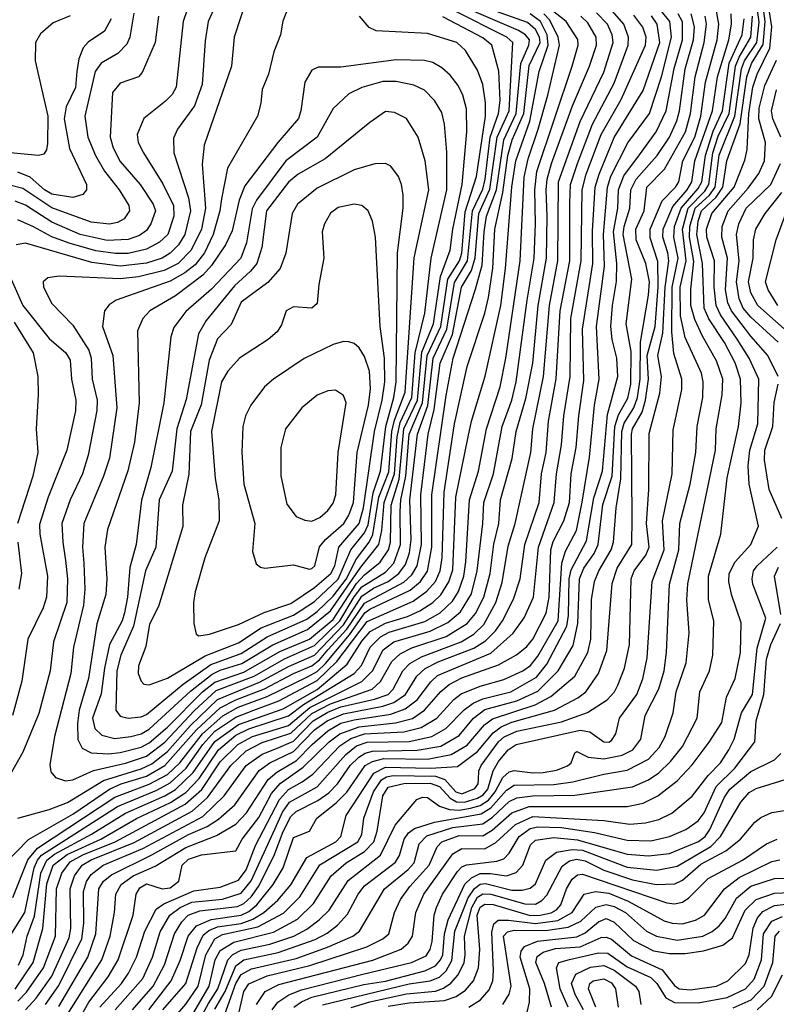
# Model space of a CAD drawing. Extents: x 997026 to 1115308, y 536381 to 619039.
# Tile 347 of 484: x 1027323 to 1030202, y 605336 to 609082. Entities that reach past the tile are written whole.
import ezdxf

# ---------------------------------------------------------------- set-up
doc = ezdxf.new("R2010")
doc.units = 0

msp = doc.modelspace()

# ---------------------------------------------------------------- linework, layer by layer
at = {"layer": '0CON20XD'}
for points in [[(1028009.5, 609265), (1027945.3, 609075.3), (1027918.1, 608825), (1027902.5, 608797.5), (1027878.1, 608771.9), (1027795, 608706.5), (1027769.4, 608645), (1027774.1, 608615), (1027793.5, 608575), (1027867.3, 608457.3), (1027908.2, 608375), (1027909.5, 608335), (1027885.9, 608265), (1027854.4, 608235.6), (1027805, 608208.9), (1027735, 608193.2), (1027687.6, 608192.4), (1027612.3, 608202.3), (1027511.5, 608231.5), (1027445, 608256.5), (1027375, 608293.8), (1027315, 608321.3)], [(1028084.6, 605245), (1028145.3, 605415), (1028165, 605449.7), (1028205, 605471.6), (1028375, 605510.5), (1028493.5, 605553.5), (1028590, 605595), (1028616.4, 605615), (1028711.3, 605775), (1028801.2, 605848.8), (1028824.2, 605875), (1028842.8, 605947.2), (1028872.2, 605977.8), (1028971.2, 606008.8), (1029085, 606023.1), (1029121.8, 606048.2), (1029185, 606107.4), (1029215, 606122.3), (1029275, 606129.7), (1029435, 606131.6), (1029655, 606163.8), (1029715, 606190.2), (1029755, 606216.8), (1029799.9, 606260.1), (1029845, 606317.3), (1029900.2, 606425), (1029911, 606525), (1029948.1, 606605), (1029960.8, 606665), (1029963.8, 606795), (1029943.9, 606875), (1029943.3, 606965), (1029991.1, 607125), (1030015, 607338.8), (1030057.5, 607535), (1030067.8, 607625), (1030066, 607714), (1030045, 607776.9), (1030005, 607854.3), (1029944.7, 607944.7), (1029927.3, 607985), (1029920.5, 608155), (1029899.2, 608265), (1029904.3, 608315), (1029917.1, 608355), (1029973.4, 608406.6), (1029998.5, 608445), (1030014.2, 608545), (1030063.9, 608686.1), (1030090.1, 608865), (1030108.1, 608915), (1030151.9, 608988.1), (1030159.9, 609075), (1030136.9, 609246.9)], [(1028065, 605318.4), (1028104.6, 605385.4), (1028145, 605482.8), (1028175, 605505.1), (1028306.4, 605533.6), (1028447.4, 605582.6), (1028493.2, 605606.8), (1028532.6, 605637.4), (1028570.4, 605679.6), (1028610.6, 605755), (1028635, 605787.5), (1028752.9, 605877.1), (1028767.4, 605902.6), (1028785.8, 605965), (1028802, 605988), (1028825.3, 606005), (1028900.6, 606029.4), (1029079.4, 606060.6), (1029115, 606083.7), (1029175, 606150.7), (1029205, 606169.5), (1029355, 606173), (1029427.5, 606182.5), (1029545, 606212), (1029635, 606226.8), (1029715, 606268.7), (1029756.8, 606313.2), (1029778.7, 606355), (1029809.3, 606445), (1029821.1, 606525), (1029858.6, 606635), (1029870.6, 606749.4), (1029861.3, 606875), (1029865.7, 606935.7), (1029970.2, 607445), (1029972.6, 607525), (1029995.6, 607655), (1029998, 607715), (1029975, 607784.6), (1029921.4, 607878.6), (1029891.6, 607941.6), (1029877, 607995), (1029876.6, 608056.6), (1029887.6, 608162.4), (1029872.2, 608255), (1029873.1, 608295), (1029893.6, 608365), (1029948, 608415), (1029968.7, 608445), (1029985, 608567.2), (1030044.6, 608715.4), (1030069.9, 608895), (1030081.5, 608925), (1030127.5, 608995), (1030136.7, 609073.3), (1030118.8, 609205)], [(1028141.1, 605235), (1028175, 605384.5), (1028195, 605414), (1028265, 605444.7), (1028426.7, 605483.3), (1028643.8, 605555), (1028704.7, 605585), (1028726.8, 605605), (1028749.4, 605685), (1028771.5, 605735), (1028807.1, 605785), (1028880.3, 605865), (1028911.6, 605935), (1028928.8, 605955), (1028995, 605978.4), (1029085, 605977), (1029121.1, 605998.9), (1029195.6, 606064.4), (1029261.2, 606088.8), (1029635, 606089), (1029695, 606101.5), (1029750.9, 606129.1), (1029825, 606186.8), (1029882.3, 606247.7), (1029946.5, 606333.5), (1029995, 606408.9), (1030012.5, 606505), (1030044.8, 606575.2), (1030065.7, 606675), (1030067.9, 606787.9), (1030031.4, 606895), (1030021.7, 606945), (1030023, 606975), (1030045, 607020), (1030104.7, 607085), (1030134, 607155), (1030099, 607315), (1030094.8, 607384.8), (1030100.8, 607445), (1030131.5, 607545), (1030135.9, 607715), (1030098.2, 607795), (1030052.7, 607867.3), (1029989.9, 607959.9), (1029972.7, 607995), (1029965.1, 608065.1), (1029966.2, 608165), (1029937.8, 608255), (1029935.9, 608285), (1029957.1, 608345), (1030041.1, 608445), (1030082.2, 608547.8), (1030091.1, 608588.9), (1030098, 608725), (1030113.2, 608825), (1030129.1, 608875), (1030176.7, 608973.3), (1030185.5, 609055), (1030164.6, 609185)], [(1028191.2, 609175), (1028138.7, 609015), (1028128.7, 608905), (1028024.7, 608605), (1028017.7, 608532.2), (1028029.2, 608365), (1028014.9, 608285.1), (1027975.2, 608205), (1027925.2, 608154.8), (1027872.4, 608127.6), (1027775, 608103.7), (1027705, 608096.4), (1027473, 608107), (1027430, 608100), (1027411.4, 608085), (1027413.5, 608065), (1027445, 608001.9), (1027525, 607920), (1027585.2, 607825), (1027595.2, 607795), (1027599, 607715), (1027617.4, 607635), (1027616.3, 607595), (1027583.6, 607425), (1027561.5, 607355), (1027514.3, 607255.7), (1027483.5, 607165), (1027486.4, 607095), (1027497.3, 607025), (1027505.2, 606955), (1027502.1, 606865), (1027451.5, 606715), (1027438.7, 606605), (1027395, 606442.5), (1027334.4, 606295.6), (1027285, 606208.5)], [(1027289.4, 605600.6), (1027342.6, 605685), (1027378, 605855), (1027390.6, 605885), (1027406.2, 605903.8), (1027695, 606088.4), (1027845, 606151.5), (1027895, 606178.6), (1027955.7, 606234.3), (1028020.1, 606325), (1028065.9, 606375), (1028145, 606429.2), (1028214.2, 606455.8), (1028309.1, 606490.9), (1028455, 606568.4), (1028529.6, 606640.4), (1028645, 606792.8), (1028819.9, 606870.1), (1028872.4, 606907.6), (1028905.1, 606945), (1028922.7, 606985), (1028930.7, 607035), (1028937.5, 607285), (1028977.5, 607545), (1029025, 607762.9), (1029092.2, 607965), (1029106.2, 608025), (1029122.6, 608137.4), (1029131.3, 608285), (1029161.6, 608425), (1029180.2, 608565), (1029197.1, 608625), (1029240.8, 608725), (1029262.1, 608907.9), (1029302.9, 608995), (1029300.4, 609015), (1029285.1, 609045.1), (1029255, 609071.9), (1029015.8, 609155.8)], [(1028087.7, 609182.3), (1028040.2, 609075), (1028028.1, 609001.9), (1028016.7, 608835), (1027987.3, 608755), (1027923.3, 608665), (1027908.1, 608631.9), (1027909.4, 608575), (1027964.5, 608405), (1027973.3, 608355), (1027951.5, 608265), (1027926.5, 608225), (1027895, 608193.5), (1027864.7, 608175.3), (1027805, 608155.4), (1027705.6, 608144.4), (1027597.8, 608157.8), (1027345, 608231.7), (1027309.5, 608225)], [(1027181.5, 605785), (1027356.3, 605963.7), (1027525, 606059.2), (1027665, 606155.3), (1027708.9, 606175), (1027805, 606203.7), (1027875, 606244.5), (1027995, 606380), (1028085.6, 606464.4), (1028145, 606494.8), (1028253.8, 606536.2), (1028364.7, 606595.3), (1028435, 606623.4), (1028463.8, 606646.2), (1028495.7, 606684.3), (1028567, 606763), (1028635, 606862.8), (1028785, 606942), (1028815, 606970.3), (1028835.8, 607005), (1028851.4, 607085), (1028848.6, 607275), (1028876.8, 607505), (1028900.5, 607599.5), (1028922.5, 607775), (1028969.7, 607885), (1029004, 608065), (1029042.1, 608127.9), (1029055.7, 608175.7), (1029069.7, 608345), (1029112.4, 608437.7), (1029140.3, 608635), (1029184.9, 608735), (1029199.6, 608995), (1029175.9, 609015.9), (1028969.8, 609119.8)], [(1027297.1, 605742.9), (1027353.9, 605886.1), (1027389.8, 605930.2), (1027685, 606124.5), (1027815, 606173.5), (1027885, 606211.1), (1027932.1, 606255), (1028017.9, 606365), (1028095.9, 606434.1), (1028153.8, 606466.2), (1028265, 606506.8), (1028418.3, 606581.7), (1028455, 606602.5), (1028487, 606633), (1028577.5, 606742.5), (1028635.8, 606825), (1028655, 606839.3), (1028808.2, 606911.8), (1028848.1, 606945), (1028875.2, 606984.7), (1028891.2, 607075), (1028891.3, 607275), (1028945, 607652.9), (1028972.7, 607795), (1029056.8, 608056.8), (1029082.1, 608147.9), (1029089.6, 608275), (1029099.6, 608335), (1029136.9, 608435), (1029164.9, 608625), (1029212.6, 608725), (1029229.2, 608915), (1029260.4, 608985), (1029262.9, 609005), (1029247.7, 609025), (1029221.3, 609041.3), (1028990.3, 609140.3)], [(1027315, 605347.6), (1027348.1, 605381.9), (1027413.2, 605475), (1027459.3, 605595), (1027463, 605775), (1027483.1, 605835), (1027515, 605878.7), (1027563.4, 605905), (1027685.9, 605955), (1027952.6, 606097.4), (1028015.9, 606154.1), (1028085, 606258.9), (1028152.6, 606325), (1028209, 606355), (1028345, 606397.5), (1028426.8, 606465), (1028625.2, 606564.8), (1028665.2, 606604.8), (1028705.5, 606685), (1028746, 606715), (1028885, 606756.4), (1028951.8, 606788.2), (1029000.1, 606829.9), (1029041.5, 606898.5), (1029064.2, 606985), (1029085.7, 607165), (1029089, 607245), (1029125.7, 607355), (1029158.6, 607535), (1029194.9, 607635.1), (1029212, 607705), (1029253.3, 608015), (1029280.7, 608175), (1029286.2, 608305), (1029282.5, 608435), (1029291.2, 608505), (1029424.8, 608905), (1029448.1, 608985), (1029447.3, 609007.3), (1029401.7, 609075), (1029330.7, 609130.7)], [(1028347.1, 609135), (1028323.7, 609076.3), (1028315.6, 609025), (1028290.4, 608959.6), (1028269.6, 608875), (1028245, 608816.7), (1028240.5, 608765), (1028227.5, 608715), (1028113.2, 608516.8), (1028090.5, 608400.5), (1028084.4, 608354.4), (1028058.8, 608265), (1028025.9, 608195), (1027990.7, 608149.3), (1027951, 608119), (1027895, 608088), (1027689.4, 608015), (1027662.8, 607997.2), (1027646, 607974), (1027637.8, 607915), (1027677.5, 607805), (1027692.5, 607605), (1027664.1, 607414.1), (1027642.2, 607345), (1027566.8, 607165), (1027561.4, 607075), (1027567.1, 607015), (1027570.9, 606915), (1027565.1, 606855), (1027527.2, 606695), (1027517.5, 606595), (1027455.6, 606355), (1027436.9, 606246.9), (1027441.3, 606221.3), (1027459.1, 606199.1), (1027496.7, 606186.7)], [(1027471.5, 605328.5), (1027582.3, 605515), (1027612.8, 605605), (1027623.9, 605775), (1027641.9, 605805), (1027671.5, 605828.5), (1027825.6, 605904.4), (1027965, 605981.8), (1028036.7, 606013.3), (1028079.7, 606040.3), (1028140.9, 606095), (1028234.1, 606225.9), (1028274.3, 606255), (1028365, 606297.8), (1028445, 606380.2), (1028492.8, 606415), (1028555, 606441.7), (1028705, 606469.9), (1028746, 606484), (1028791.3, 606515), (1028833.8, 606585), (1028866, 606614), (1028915, 606638.9), (1029051.2, 606691.2), (1029095, 606718.6), (1029132.8, 606757.2), (1029159.8, 606795), (1029202.3, 606877.7), (1029226.9, 606955), (1029244.5, 607085), (1029299.9, 607245), (1029308.9, 607355), (1029326.6, 607435), (1029335.4, 607555), (1029364.2, 607715.8), (1029379.3, 607975), (1029415.6, 608165), (1029416, 608384), (1029418.2, 608455), (1029445.1, 608534.9), (1029502.4, 608685), (1029585, 608840), (1029637.7, 608985), (1029639.2, 609015), (1029621.2, 609065), (1029579.2, 609115)], [(1027627.9, 605325), (1027709.8, 605415), (1027737.2, 605455), (1027766.8, 605515), (1027799.5, 605615), (1027842, 605698), (1027871.2, 605718.8), (1027985, 605767.5), (1028085, 605781.7), (1028155, 605808.4), (1028185, 605848.4), (1028219.5, 605940.5), (1028311.2, 606115), (1028345.9, 606154.1), (1028397.3, 606182.8), (1028437.8, 606212.2), (1028540.7, 606319.3), (1028582.5, 606347.5), (1028635, 606365.1), (1028785, 606373), (1028850.7, 606389.3), (1028910.2, 606425), (1028974.3, 606495.7), (1029002.2, 606517.8), (1029075, 606546.6), (1029165, 606572.1), (1029237.2, 606605), (1029266.3, 606625), (1029295, 606660.9), (1029372.1, 606795), (1029385.8, 607014.2), (1029400.3, 607059.7), (1029441.2, 607138.8), (1029463.5, 607246.5), (1029491.7, 607418.3), (1029510.6, 607615), (1029527.3, 607715), (1029517.3, 607915), (1029548.6, 608145), (1029543.9, 608265), (1029559.6, 608445), (1029572.8, 608487.2), (1029636.5, 608613.5), (1029719.7, 608725), (1029764.9, 608865), (1029803.1, 609015), (1029796.9, 609075), (1029765.1, 609115)], [(1027867.4, 605315), (1027954.5, 605415.5), (1027998.5, 605551.5), (1028021.1, 605598.9), (1028042.7, 605617.3), (1028075, 605631.3), (1028165, 605643.9), (1028210.1, 605659.9), (1028251.7, 605685), (1028305, 605732), (1028355, 605790.7), (1028415.3, 605894.7), (1028525.7, 605955), (1028545, 605974.1), (1028564.8, 606055), (1028635, 606161.6), (1028670.3, 606215), (1028715, 606239), (1028885.4, 606234.6), (1028988.4, 606241.6), (1029065, 606297.9), (1029125, 606369), (1029155, 606392.4), (1029195, 606409.2), (1029358.2, 606455), (1029447.2, 606502.8), (1029476.8, 606525), (1029525.7, 606594.3), (1029557.1, 606682.9), (1029577.8, 606937.8), (1029596.1, 606995), (1029651.6, 607085), (1029653.4, 607186.5), (1029650.3, 607505), (1029655, 607525.3), (1029691.2, 607588.8), (1029704.8, 607635.2), (1029715.7, 607715), (1029711, 607805), (1029741, 607915), (1029752.4, 608065), (1029751.7, 608161.7), (1029722.2, 608252.2), (1029721.5, 608285), (1029767.3, 608392.7), (1029818.5, 608445), (1029830.5, 608465), (1029845.9, 608545), (1029891.5, 608635), (1029915.3, 608715), (1029931.9, 608845), (1029976.3, 609005), (1029983.7, 609065), (1029974.4, 609114.4)], [(1027515, 609096.5), (1027450, 609070), (1027401.7, 609028.3), (1027382.5, 608995), (1027381.5, 608925), (1027429.8, 608715), (1027428.7, 608611.3), (1027425, 608586.7), (1027415, 608570.8), (1027394.4, 608565.6), (1027245, 608579.1)], [(1027757.3, 609107.3), (1027741.2, 609015), (1027731, 608989), (1027696.2, 608953.8), (1027633.1, 608916.9), (1027609.8, 608885), (1027570, 608715), (1027581.6, 608635), (1027611.3, 608565), (1027645.4, 608505.4), (1027701.6, 608435), (1027738.1, 608375), (1027740.6, 608355), (1027720, 608325), (1027695, 608310.8), (1027665, 608303.9), (1027595, 608311.6), (1027445, 608366.9), (1027335, 608439.4), (1027285, 608452.9)], [(1027850.7, 609095), (1027838.1, 608995), (1027788.2, 608881.8), (1027775, 608864.3), (1027705, 608840.4), (1027675.3, 608805), (1027666.9, 608635), (1027679, 608595), (1027705, 608542.8), (1027780.7, 608455), (1027830.8, 608380.8), (1027839, 608355), (1027822.2, 608305), (1027805, 608279.7), (1027778.5, 608261.5), (1027735, 608245.5), (1027655, 608241.5), (1027553.1, 608265), (1027445, 608311.8), (1027345, 608376.9), (1027305, 608391.2)], [(1027306, 605394), (1027374.1, 605495), (1027411, 605625), (1027425.6, 605795), (1027450.3, 605865), (1027503.8, 605906.2), (1027632, 605965), (1027766.9, 606043.1), (1027896.6, 606103.4), (1027955, 606142.7), (1028005.2, 606194.8), (1028078.8, 606305), (1028145, 606359.7), (1028195, 606384.4), (1028345, 606433.3), (1028402.7, 606477.3), (1028595.5, 606595), (1028622.9, 606625), (1028655.9, 606695), (1028695.3, 606734.7), (1028728.5, 606751.5), (1028865, 606793.1), (1028922.8, 606825), (1028969.4, 606870.6), (1028992.8, 606907.2), (1029012.9, 606965), (1029019.9, 607020.1), (1029034.3, 607255), (1029068.8, 607365), (1029098.9, 607525), (1029150.6, 607685), (1029172.8, 607795), (1029226.8, 608165), (1029242.8, 608482.8), (1029257.3, 608552.7), (1029295.6, 608665), (1029333.1, 608795), (1029376.4, 608985), (1029372.4, 609015), (1029339.8, 609079.8), (1029316.7, 609105)], [(1027315, 606044.1), (1027435, 606077.3), (1027505, 606103.9), (1027641.8, 606188.2), (1027785, 606231.5), (1027825, 606251.2), (1027885, 606297.6), (1027972.9, 606397.1), (1028075, 606495.5), (1028235, 606561.6), (1028345, 606621.7), (1028445, 606664.9), (1028555, 606779.9), (1028625, 606889.6), (1028669.4, 606919.4), (1028725.4, 606944.6), (1028765.7, 606975), (1028790.6, 607009.4), (1028805.9, 607054.1), (1028812, 607105), (1028807.9, 607255), (1028836.9, 607505), (1028876, 607614), (1028896, 607795), (1028948.7, 607905), (1028977.1, 608082.9), (1029026.7, 608165), (1029045.3, 608355), (1029085, 608437.9), (1029094.6, 608475.4), (1029113.4, 608635), (1029144.4, 608725), (1029151, 608775), (1029146.5, 608886.5), (1029119, 608985), (1029085, 609013.3), (1028932.6, 609092.6)], [(1027670.9, 609085), (1027645, 609038.8), (1027583.4, 608996.6), (1027564.1, 608975), (1027547.2, 608932.8), (1027540.5, 608885), (1027535.6, 608824.4), (1027499.2, 608750.8), (1027492.4, 608705), (1027512.2, 608592.2), (1027576.3, 608455), (1027576.6, 608435), (1027563.5, 608416.5), (1027524.8, 608405.2), (1027445, 608418.6), (1027416.5, 608435), (1027363.1, 608483.1), (1027315, 608501.6)], [(1027318.3, 605485), (1027335.4, 605525), (1027350.6, 605595), (1027379, 605671), (1027402.8, 605835), (1027426.1, 605885), (1027455, 605907.1), (1027596.3, 605983.7), (1027725, 606063.2), (1027875, 606129.1), (1027915, 606153.1), (1027982.4, 606217.6), (1028065, 606335.5), (1028155, 606401), (1028325, 606460.4), (1028455, 606534.1), (1028569.1, 606630.9), (1028625, 606718), (1028655.9, 606754.1), (1028715, 606786.9), (1028798, 606812), (1028845, 606833.1), (1028894.7, 606865.3), (1028925.4, 606894.6), (1028956.3, 606943.7), (1028970.7, 606989.3), (1028982, 607265), (1029029.2, 607495), (1029042, 607555), (1029094.6, 607725.4), (1029153.3, 607995), (1029171.1, 608135), (1029195.9, 608445.9), (1029210.9, 608545), (1029264, 608696), (1029299.3, 608885), (1029334.3, 608985), (1029329.5, 609025), (1029304.3, 609075), (1029265, 609104.7)], [(1027344.8, 605315.2), (1027385, 605359.2), (1027445, 605443), (1027511, 605589), (1027516.9, 605625), (1027514.2, 605775.8), (1027530.6, 605825), (1027560.8, 605865), (1027595, 605886.5), (1027758, 605952), (1027979.2, 606070.9), (1028037.5, 606122.5), (1028125.7, 606245), (1028185, 606300.1), (1028245, 606331.8), (1028355, 606367.6), (1028435, 606443.2), (1028505, 606480), (1028664.3, 606535), (1028695.1, 606564.9), (1028739.4, 606640.6), (1028770.4, 606669.6), (1028815, 606692.2), (1028945, 606735.9), (1029025.5, 606785), (1029057.4, 606822.6), (1029088.6, 606885), (1029112.6, 606975), (1029126.9, 607086.9), (1029146.4, 607165), (1029152, 607255), (1029197.2, 607412.8), (1029212.3, 607515), (1029249.3, 607640.7), (1029275, 607775.8), (1029295.5, 607995), (1029327.3, 608175), (1029330.4, 608335), (1029325.6, 608435), (1029330.4, 608475), (1029346.5, 608535), (1029426.5, 608755), (1029490.5, 608905), (1029517.5, 608985), (1029516.2, 609015), (1029485, 609069.8), (1029458.4, 609095)], [(1027420.7, 605335), (1027472.1, 605407.9), (1027559, 605585), (1027566.8, 605645), (1027565.1, 605765), (1027576.7, 605803.3), (1027595, 605830), (1027640.5, 605865), (1027791.4, 605928.6), (1028019.1, 606050.9), (1028100.3, 606129.7), (1028184.5, 606245), (1028245, 606287.4), (1028300, 606310), (1028365, 606337.4), (1028440.1, 606415), (1028495, 606448.3), (1028545, 606468.2), (1028673.4, 606496.6), (1028724.8, 606515), (1028744.5, 606535), (1028780.3, 606605), (1028806.8, 606633.2), (1028852.1, 606657.9), (1029002.4, 606715), (1029050.4, 606745), (1029089.3, 606780.7), (1029134.7, 606865.3), (1029158.5, 606941.5), (1029181.1, 607078.9), (1029208.7, 607165), (1029267.3, 607435), (1029275.1, 607525), (1029315.8, 607725), (1029338.7, 607995), (1029371.1, 608165), (1029373.5, 608465), (1029455.6, 608694.4), (1029545, 608882.5), (1029581.7, 608995), (1029577.3, 609025), (1029559.5, 609065), (1029518.1, 609108.1)], [(1027496.7, 606186.7), (1027525, 606190.5), (1027603.7, 606226.3), (1027725, 606253.4), (1027805, 606280.4), (1027875, 606333.5), (1027987.1, 606452.9), (1028070.4, 606529.6), (1028214.5, 606585), (1028329.8, 606650.2), (1028445, 606701.1), (1028540.9, 606795), (1028595, 606887), (1028625, 606924.9), (1028715, 606980.2), (1028746.3, 607015), (1028772.2, 607085), (1028771, 607211), (1028773.6, 607255), (1028791.8, 607345), (1028805.2, 607505), (1028855.4, 607624.6), (1028873.7, 607805), (1028925.3, 607915), (1028952.5, 608095), (1028995.8, 608165), (1029005, 608193.8), (1029018.4, 608351.6), (1029061.6, 608485), (1029095.1, 608715.1), (1029095.9, 608765.9), (1029085.7, 608835.7), (1029065, 608889.5), (1029019.7, 608965), (1028986.5, 608995), (1028875, 609030.2), (1028679.6, 609039.6), (1028652.5, 609052.5), (1028616, 609095)], [(1027499.9, 605290.1), (1027635.5, 605505), (1027666.6, 605595), (1027683.4, 605685), (1027689.1, 605755), (1027708.3, 605791.7), (1027754.6, 605825.4), (1027838.8, 605861.2), (1027955, 605933), (1028072.1, 605977.9), (1028145, 606022.1), (1028185.8, 606065), (1028268.2, 606191.8), (1028300.8, 606219.2), (1028376.2, 606263.8), (1028436, 606325), (1028495, 606377.2), (1028545, 606405.6), (1028595, 606419), (1028735, 606440.5), (1028789.8, 606460.3), (1028834.9, 606495.1), (1028887, 606563), (1028913.1, 606586.9), (1029115, 606672.2), (1029201.2, 606748.8), (1029242.9, 606807.1), (1029278.4, 606885), (1029297.6, 607075), (1029357.1, 607245), (1029366, 607355), (1029384.9, 607465), (1029393.4, 607575), (1029417.8, 607725), (1029420.4, 607945), (1029459.7, 608165), (1029462.9, 608435), (1029478.5, 608495), (1029534.9, 608645), (1029612.1, 608777.9), (1029704.8, 608985), (1029707, 609015), (1029694.1, 609054.1), (1029659.7, 609099.7)], [(1027535.1, 605254.9), (1027585.7, 605345), (1027659.8, 605440.2), (1027697.7, 605505), (1027754.1, 605675), (1027766.4, 605755), (1027780, 605780), (1027805, 605794), (1027865, 605775.9), (1027895, 605779), (1027928.1, 605805), (1027941.3, 605865), (1027965, 605888), (1028015, 605905.4), (1028145, 605920.6), (1028169.2, 605965), (1028233.2, 606046.8), (1028281.2, 606138.8), (1028313.4, 606176.6), (1028401.9, 606238.1), (1028500.3, 606335), (1028540.7, 606365), (1028615, 606392), (1028753.2, 606406.8), (1028816.9, 606423.1), (1028863.7, 606455), (1028925, 606526.3), (1028957.6, 606552.4), (1029005, 606578.3), (1029145, 606628.1), (1029213.7, 606666.3), (1029253, 606697), (1029274.9, 606725.1), (1029325.9, 606824.1), (1029337.6, 606885), (1029344.5, 607065.5), (1029353.4, 607096.6), (1029392.9, 607175), (1029414.4, 607245.6), (1029421.4, 607355), (1029440.7, 607455), (1029450.1, 607575), (1029470.1, 607709.9), (1029464.1, 607905), (1029503.3, 608155), (1029502.6, 608277.4), (1029512.7, 608445), (1029527.6, 608495), (1029585.5, 608634.5), (1029695, 608812.5), (1029758.2, 608995), (1029749.2, 609065), (1029727.4, 609097.4)], [(1027685.9, 605315), (1027791.4, 605435), (1027828.5, 605515), (1027857.4, 605612.6), (1027893.4, 605675), (1027933.3, 605705), (1027977.8, 605725), (1028095, 605736.3), (1028165, 605758.6), (1028203.5, 605806.5), (1028294.7, 606005), (1028322.9, 606067.1), (1028349.7, 606105), (1028455, 606163.6), (1028563.8, 606286.2), (1028605, 606319.8), (1028645, 606333.7), (1028805, 606336.6), (1028890.7, 606355), (1028944.9, 606385.1), (1029013.8, 606456.2), (1029047.8, 606482.2), (1029085, 606498.5), (1029192.2, 606525), (1029289.7, 606580.3), (1029329.1, 606630.9), (1029404.8, 606775.2), (1029411.4, 606815), (1029414.2, 606955), (1029421.1, 606988.9), (1029480, 607100), (1029507, 607263), (1029541.1, 607365), (1029559.7, 607580.3), (1029598.3, 607725), (1029595.2, 607795), (1029576.9, 607865), (1029572.2, 607915), (1029578.1, 607995), (1029593.8, 608086.2), (1029595.1, 608155), (1029582.5, 608275), (1029599.4, 608365), (1029601.4, 608435), (1029621.8, 608488.2), (1029681.9, 608568.1), (1029745, 608655.8), (1029783.2, 608735), (1029813.9, 608896.1), (1029845.1, 609005), (1029844.5, 609074.5), (1029829, 609105)], [(1027752.3, 605315), (1027830.4, 605405), (1027873.3, 605486.7), (1027912.2, 605605), (1027939.9, 605650.1), (1027964.4, 605675), (1028007.7, 605692.3), (1028151.9, 605708.1), (1028175, 605719.3), (1028203.7, 605745), (1028231.4, 605785), (1028290.1, 605899.9), (1028325, 605993.9), (1028355, 606050.9), (1028375, 606070.2), (1028457.8, 606112.2), (1028499, 606141), (1028531.6, 606175), (1028580.4, 606245), (1028613, 606277), (1028637.8, 606292.2), (1028665, 606299.2), (1028835, 606302.5), (1028925, 606318.8), (1028995, 606358.8), (1029049.1, 606425), (1029092.7, 606457.3), (1029215, 606491.2), (1029295, 606527.4), (1029371.2, 606605), (1029428.6, 606701.4), (1029446.7, 606785), (1029453.3, 606955), (1029469.2, 606995), (1029509.3, 607050.7), (1029524.1, 607085), (1029542.1, 607237.9), (1029577.1, 607345), (1029587, 607535), (1029601.4, 607578.6), (1029637.2, 607642.8), (1029648.9, 607695), (1029650.2, 607819.8), (1029630.5, 607925), (1029651.8, 608095), (1029619.5, 608265), (1029622.7, 608295), (1029644.9, 608365), (1029648.3, 608435), (1029668.2, 608475), (1029748.4, 608565), (1029795, 608635.3), (1029822.9, 608697.1), (1029833.7, 608735), (1029855.7, 608895), (1029887.1, 609005), (1029890.5, 609055), (1029878.2, 609105)], [(1027814, 605315), (1027899.3, 605425), (1027932.8, 605502.8), (1027964.3, 605595), (1027995.2, 605635), (1028051.1, 605658.9), (1028165, 605675.1), (1028195, 605689.7), (1028225.1, 605715), (1028287.5, 605792.5), (1028325.1, 605854.9), (1028365, 605970.7), (1028425.6, 605995), (1028452.8, 606045), (1028527.5, 606102.5), (1028567.1, 606142.9), (1028637.7, 606245), (1028665, 606260.2), (1028708.7, 606271.3), (1028875, 606268.9), (1028965, 606286.8), (1029025, 606322.5), (1029091.1, 606398.9), (1029121.9, 606421.9), (1029284.5, 606475.5), (1029343.3, 606506.7), (1029435.2, 606585), (1029484.1, 606675), (1029496.5, 606725), (1029499.3, 606875), (1029510.2, 606945), (1029526.2, 606985), (1029573.2, 607065), (1029582.8, 607095), (1029592.3, 607225), (1029610.1, 607335), (1029614.2, 607515), (1029623.4, 607546.6), (1029660.4, 607605), (1029673.8, 607645), (1029683.4, 607715), (1029684.7, 607855), (1029715.8, 608034.2), (1029719.3, 608085), (1029705, 608154.5), (1029668.9, 608245), (1029667.4, 608285), (1029698.6, 608355), (1029709.5, 608445), (1029776.2, 608513.8), (1029855.8, 608655), (1029875.7, 608725), (1029892.8, 608865), (1029927.6, 608995), (1029935.8, 609065), (1029930.9, 609095)], [(1027893.6, 605266.4), (1027955, 605337.4), (1028001.6, 605405), (1028031.3, 605525), (1028065, 605586), (1028095, 605602.4), (1028228.9, 605631.1), (1028327, 605683), (1028388.8, 605745), (1028465, 605867.2), (1028609.5, 605955), (1028625, 605982.5), (1028632.9, 606045), (1028668.6, 606145), (1028699.5, 606190.5), (1028718.3, 606201.7), (1028743.8, 606206.2), (1028905, 606203.9), (1028940.8, 606190.9), (1028983, 606145), (1029005, 606136.4), (1029055, 606157.5), (1029067.1, 606175), (1029068.8, 606191.2), (1029070.4, 606225), (1029079, 606245), (1029145, 606334.2), (1029166.3, 606353.7), (1029214.6, 606375.4), (1029385, 606411.4), (1029483.6, 606446.4), (1029558.6, 606495), (1029585.7, 606525), (1029599.4, 606550.6), (1029624.5, 606615.5), (1029643.3, 606705), (1029649.8, 606955), (1029661, 606985), (1029705.3, 607044.7), (1029718, 607075), (1029707.9, 607165), (1029716.9, 607295), (1029717.8, 607507.8), (1029758.6, 607661.4), (1029765.5, 607724.5), (1029751.7, 607805), (1029770.6, 607889.4), (1029779, 608065), (1029793.1, 608165), (1029789.6, 608195), (1029770.1, 608255), (1029770.8, 608285), (1029808.1, 608371.9), (1029862.6, 608435), (1029879.9, 608465), (1029891.7, 608545), (1029959.7, 608735), (1029978.6, 608865), (1030021.6, 609005), (1030032, 609065), (1030030.8, 609105)], [(1027941.2, 605155), (1028040.7, 605339.3), (1028076.8, 605395), (1028114.6, 605505.4), (1028134.1, 605525.9), (1028165, 605542), (1028275, 605565.3), (1028365.3, 605595), (1028415, 605621.7), (1028462.9, 605657.1), (1028500, 605695), (1028572.4, 605807.6), (1028695.7, 605904.3), (1028751.8, 606018.2), (1028833.8, 606115), (1028855, 606124.4), (1028875, 606123.5), (1028920.4, 606090.4), (1028957.9, 606077.9), (1028995, 606075.2), (1029038, 606082), (1029075, 606092.3), (1029106.5, 606113.5), (1029131.5, 606145), (1029160.7, 606199.3), (1029185, 606220.8), (1029205, 606225.8), (1029275, 606216.9), (1029315, 606218.7), (1029365, 606226.9), (1029406.9, 606243.1), (1029421.5, 606255), (1029435, 606292.5), (1029442.5, 606297.5), (1029486.2, 606276.2), (1029545, 606270.4), (1029615, 606284.6), (1029655.7, 606305), (1029686.5, 606345), (1029702.6, 606435), (1029755, 606536.5), (1029774.8, 606605), (1029784.1, 606675), (1029796.1, 606935), (1029831, 607065), (1029834.8, 607165), (1029874.5, 607315), (1029896, 607435), (1029900.2, 607535), (1029922.4, 607645), (1029923.2, 607705), (1029916.9, 607736.9), (1029855, 607872.7), (1029837.2, 607955), (1029836.3, 608065), (1029859.1, 608165), (1029844.9, 608284.9), (1029867, 608365), (1029930.3, 608429.7), (1029944.9, 608455), (1029961, 608575), (1029981.1, 608638.9), (1030022.1, 608725), (1030046.7, 608905), (1030060.3, 608939.7), (1030105.2, 609015), (1030111.2, 609095)], [(1027985, 605305.5), (1028043.9, 605405), (1028066.2, 605505), (1028085, 605540.7), (1028137.9, 605572.1), (1028288.7, 605611.3), (1028380.3, 605659.7), (1028440.2, 605719.8), (1028507.5, 605825), (1028565.1, 605874.9), (1028635, 605917.1), (1028670, 605955), (1028682.8, 605995), (1028705, 606130), (1028725, 606162.7), (1028785, 606175.7), (1028885, 606177.7), (1028919.9, 606165), (1028960.6, 606120.6), (1028985, 606107.1), (1029015, 606105.8), (1029065, 606120.3), (1029086.5, 606133.5), (1029103.8, 606155), (1029125.1, 606224.9), (1029145, 606260.4), (1029181.3, 606305), (1029212.1, 606325), (1029455, 606379.3), (1029492.4, 606372.4), (1029545, 606334.8), (1029565, 606333.8), (1029575, 606339.3), (1029591.8, 606365), (1029605.3, 606425), (1029671.2, 606515), (1029694, 606575), (1029710.4, 606655), (1029729.4, 606945), (1029774.6, 607065.4), (1029768.9, 607175), (1029805.6, 607355), (1029809.9, 607520.1), (1029842.7, 607675), (1029842.4, 607715), (1029812.4, 607812.4), (1029804.4, 607894.4), (1029805.5, 608065), (1029829.1, 608175), (1029812.5, 608255), (1029815.1, 608295), (1029839.5, 608365), (1029905, 608439.4), (1029918.6, 608465), (1029931.9, 608565), (1029961.7, 608658.3), (1029996.7, 608735), (1030023.1, 608916.9), (1030072.3, 609025), (1030080, 609085)], [(1027660.3, 606289.7), (1027705, 606294), (1027785, 606314), (1027815, 606330.4), (1027885, 606390.5), (1028017.8, 606525), (1028065, 606562.2), (1028175, 606599.8), (1028312, 606678), (1028425, 606725.1), (1028515, 606800.6), (1028605, 606936.7), (1028635, 606970.6), (1028695, 607018.4), (1028726.6, 607065), (1028733.5, 607095), (1028736.1, 607235), (1028766.5, 607333.5), (1028774.4, 607415), (1028785.1, 607525), (1028835.9, 607635), (1028853.2, 607816.8), (1028897.1, 607925), (1028924.5, 608105.5), (1028960.8, 608205), (1028971.4, 608285), (1029007.1, 608455), (1029024.1, 608655), (1029023.1, 608743.1), (1029009.3, 608795), (1028991.5, 608831.5), (1028960.9, 608870.9), (1028929.1, 608899.1), (1028895, 608918.8), (1028862.9, 608927.1), (1028755, 608929.5), (1028545, 608901.8), (1028458.6, 608901.4), (1028435, 608890), (1028408.2, 608845), (1028393, 608735), (1028383.5, 608706.5), (1028304.6, 608615.4), (1028179.5, 608450.5), (1028158.3, 608395), (1028131.3, 608278.7), (1028106.2, 608225), (1028052.8, 608147.2), (1028019.9, 608110.1), (1027915, 608032.1), (1027818.5, 607975), (1027791.5, 607945), (1027771.2, 607898.8), (1027777.4, 607625), (1027759, 607475), (1027733.9, 607366.1), (1027657.4, 607142.6), (1027647.1, 607075), (1027654.1, 606955), (1027650, 606895), (1027616.7, 606783.3), (1027585, 606575.8), (1027549.3, 606455), (1027542.1, 606405), (1027543.3, 606343.3), (1027560.4, 606310.4), (1027595, 606293.3), (1027660.3, 606289.7)], [(1030209, 607725), (1030170.2, 607805), (1030105, 607877.7), (1030031, 607975), (1030017, 608005), (1030009, 608055), (1030015.6, 608175), (1029994.9, 608255), (1029995.7, 608295), (1030019, 608355), (1030095, 608441.2), (1030135, 608496.6), (1030157.3, 608545), (1030161.2, 608615), (1030136.1, 608705), (1030136.5, 608745), (1030158.2, 608831.8), (1030202.2, 608927.8)], [(1027685, 606348), (1027745, 606354.9), (1027785, 606365.4), (1027815, 606382.6), (1027972.5, 606527.5), (1028055, 606592.6), (1028085, 606607.9), (1028167.6, 606632.4), (1028286, 606704), (1028418.3, 606761.7), (1028505, 606832.7), (1028621.1, 606998.9), (1028689.7, 607085), (1028700.8, 607139.2), (1028709.2, 607245), (1028748.9, 607355), (1028759, 607495), (1028770.2, 607549.8), (1028815.1, 607645), (1028828.1, 607815), (1028864.1, 607965), (1028888.4, 608175), (1028948.5, 608435), (1028948.4, 608578.4), (1028939.3, 608685), (1028929.3, 608729.3), (1028901.8, 608775), (1028863.6, 608813.6), (1028822.8, 608832.8), (1028755, 608846.7), (1028705, 608847.5), (1028625, 608824.3), (1028575, 608799.6), (1028516.2, 608743.8), (1028455.3, 608635), (1028334.9, 608545.1), (1028223.9, 608396.1), (1028207.4, 608362.6), (1028186.3, 608233.7), (1028164.4, 608175), (1028052.8, 608057.2), (1027955, 607971.8), (1027909.3, 607910.7), (1027898.2, 607875), (1027871.6, 607625), (1027821.9, 607378.1), (1027785.8, 607254.2), (1027765.3, 607085.3), (1027741.5, 606998.5), (1027733.5, 606885), (1027722, 606825), (1027712.5, 606795), (1027664.5, 606705.5), (1027644.9, 606615.1), (1027632.4, 606517.6), (1027599.7, 606425), (1027608.1, 606385), (1027635, 606360.7), (1027685, 606348)], [(1030219, 608635), (1030188.6, 608705), (1030184.3, 608735), (1030203.1, 608815)], [(1027735, 606424.8), (1027785, 606430.2), (1027805, 606438.7), (1027945.2, 606554.8), (1028050.6, 606629.4), (1028165, 606670.4), (1028265, 606734.7), (1028415, 606801.2), (1028455, 606830.8), (1028515, 606889.6), (1028565, 606953.7), (1028605, 607031), (1028652.3, 607095), (1028666.2, 607123.8), (1028689.3, 607265), (1028727.7, 607362.3), (1028739.3, 607515), (1028748.7, 607558.7), (1028789.6, 607665), (1028823.4, 608176.5), (1028880.2, 608435), (1028865.3, 608545), (1028839.3, 608635), (1028795, 608706.7), (1028749.1, 608729.1), (1028715, 608733.1), (1028655, 608691.5), (1028485, 608553.2), (1028382.5, 608495), (1028345, 608463.8), (1028262.5, 608355), (1028244.1, 608215), (1028224.8, 608155), (1028200.4, 608125), (1028139.8, 608070.2), (1028031.8, 607938.2), (1028002.6, 607887.4), (1027956.6, 607636.6), (1027920.4, 607525), (1027902.8, 607365), (1027853.5, 607255), (1027841.3, 607075), (1027801, 606985), (1027755.3, 606774.7), (1027707, 606665), (1027692.6, 606605), (1027688.8, 606455), (1027705, 606432), (1027735, 606424.8)], [(1027815, 606552.3), (1027885, 606577.3), (1028028.2, 606661.8), (1028155, 606711.2), (1028242.1, 606767.9), (1028365, 606817), (1028445, 606868.5), (1028535, 606953.2), (1028582.8, 607065), (1028635, 607130.4), (1028649.1, 607160.9), (1028667.9, 607282.1), (1028696.3, 607365), (1028716.1, 607533.9), (1028746.1, 607645), (1028755.3, 607704.7), (1028760.5, 608195), (1028781.4, 608365), (1028781.8, 608415), (1028776, 608455), (1028763.8, 608485), (1028735, 608524.4), (1028715, 608535.5), (1028673.6, 608533.6), (1028595, 608510.8), (1028455, 608441.4), (1028379.5, 608380.5), (1028359.1, 608345), (1028335.7, 608194.3), (1028314, 608135), (1028267.4, 608082.6), (1028165, 608006.9), (1028127.2, 607922.8), (1028075, 607868.2), (1028043.5, 607786.5), (1028013.6, 607616.4), (1027972.1, 607515), (1027966.5, 607353.5), (1027942, 607235), (1027943.7, 607153.7), (1027850.6, 606849.4), (1027817, 606783), (1027802.4, 606697.6), (1027775, 606623.8), (1027773.6, 606595), (1027785, 606565.6), (1027795, 606554.5), (1027815, 606552.3)], [(1030209, 607855), (1030105, 607950.3), (1030076, 607985), (1030060.1, 608020.1), (1030050.2, 608085), (1030061.2, 608165), (1030051.1, 608265), (1030058.9, 608305), (1030087.9, 608365), (1030180.7, 608455), (1030217.4, 608535)], [(1030265.6, 607875), (1030131.5, 607995), (1030105, 608043.1), (1030096.2, 608085), (1030114.2, 608175), (1030115.6, 608245), (1030124.3, 608285), (1030160, 608345), (1030223.4, 608425)], [(1028005, 606738), (1028045, 606743.8), (1028155, 606781), (1028252.7, 606827.3), (1028355, 606861.2), (1028445, 606921.5), (1028507.2, 606975), (1028521.5, 607005), (1028537.1, 607075), (1028614.9, 607165), (1028630.9, 607225), (1028672.5, 607515), (1028701.6, 607635), (1028712, 607705), (1028710.9, 607795), (1028694.8, 607915.2), (1028688.6, 608035), (1028677.2, 608255), (1028665.3, 608315.3), (1028648.9, 608355), (1028624.6, 608374.6), (1028595, 608380.8), (1028535, 608368), (1028505, 608345.5), (1028482.1, 608305), (1028473.1, 608275), (1028480, 608175), (1028461.5, 608075), (1028455, 608002), (1028435, 607984.4), (1028365, 607990), (1028336.2, 607975), (1028318.7, 607921.3), (1028302.9, 607895), (1028268.1, 607865), (1028159.5, 607795), (1028115.2, 607744.8), (1028090.8, 607705), (1028052.4, 607515), (1028066.2, 607336.2), (1028081.1, 607255), (1028081.6, 607175), (1028027.6, 607035), (1027990, 606905), (1027984.6, 606865), (1027985.5, 606785.5), (1027993.8, 606745), (1028005, 606738)], [(1030208.3, 607995), (1030170.8, 608055), (1030160.7, 608085), (1030201.3, 608245), (1030242.3, 608355)], [(1027289.7, 608095), (1027335.2, 607995), (1027435, 607868.7), (1027498.8, 607815), (1027515, 607786.2), (1027519.3, 607715), (1027536.6, 607635), (1027535, 607593.8), (1027502.5, 607445), (1027431.5, 607265), (1027398.5, 607161.5), (1027399.8, 607125), (1027428, 606965), (1027424.3, 606885), (1027411.6, 606845), (1027353.2, 606725), (1027330.5, 606565), (1027294.8, 606435.2)], [(1027301.5, 607931.5), (1027373.4, 607815), (1027391.2, 607725), (1027393.3, 607655), (1027385.4, 607525), (1027391.6, 607435), (1027373, 607345), (1027314.8, 607165)], [(1028425, 606991.5), (1028435, 606993.8), (1028445.8, 607005), (1028463.4, 607076.6), (1028487, 607105), (1028555.6, 607165), (1028575, 607197.5), (1028592.4, 607245), (1028607.5, 607435), (1028650.6, 607615), (1028658, 607678), (1028653.4, 607745), (1028635, 607800.6), (1028615, 607833.3), (1028595, 607850.6), (1028575, 607856.7), (1028555, 607857.5), (1028515, 607846.4), (1028405, 607793.8), (1028288.1, 607715), (1028254.5, 607685), (1028201.8, 607615), (1028182.3, 607575), (1028171.8, 607535), (1028168, 607435), (1028175.3, 607315.3), (1028217.3, 607165), (1028208.9, 607058.9), (1028222.1, 607012.1), (1028239.2, 606999.2), (1028255, 606995.8), (1028365, 607007.6), (1028425, 606991.5)], [(1030222.5, 607185), (1030174.8, 607295), (1030156.6, 607406.6), (1030158.7, 607445), (1030188.8, 607535), (1030193.8, 607626.2), (1030208.6, 607695)], [(1028435, 607173.8), (1028465, 607188.5), (1028495, 607215.4), (1028515, 607242.2), (1028525.3, 607275), (1028534.2, 607435), (1028565.4, 607625), (1028555, 607652.5), (1028525, 607673.1), (1028495, 607670.6), (1028455, 607653.3), (1028396.9, 607605), (1028334.5, 607525), (1028316.2, 607455), (1028316.9, 607346.9), (1028338.7, 607238.7), (1028375, 607192.2), (1028407.6, 607177.6), (1028435, 607173.8)], [(1027316.2, 607093.8), (1027330, 606975), (1027318.8, 606915)], [(1028223.6, 605335), (1028257.1, 605385), (1028308.4, 605411.6), (1028666.2, 605503.8), (1028774, 605546), (1028800.5, 605569.5), (1028817, 605595), (1028830.8, 605685), (1028860.4, 605755), (1028971.1, 605908.9), (1029005, 605929.5), (1029092.3, 605927.7), (1029135, 605952.3), (1029209.2, 606020.8), (1029275, 606051.1), (1029545, 606035.7), (1029645, 606021.5), (1029703.9, 606026.1), (1029755, 606039.4), (1029805, 606063.3), (1029881.8, 606128.2), (1029943.2, 606206.8), (1029989.6, 606255), (1030021.7, 606305), (1030041.2, 606345), (1030069.2, 606445), (1030111.2, 606515), (1030129.1, 606690.9), (1030161.5, 606805), (1030112.5, 606935), (1030109.6, 606955), (1030115.7, 606985), (1030129.3, 607005), (1030205.2, 607075)], [(1030219.5, 606819.5), (1030195.2, 606965), (1030210.1, 606999.9)], [(1028283, 605315), (1028305.3, 605344.7), (1028347.2, 605372.8), (1028395, 605391.8), (1028628.8, 605451.2), (1028813.8, 605495), (1028869.1, 605520.9), (1028885, 605544.5), (1028892.4, 605575), (1028900.3, 605675), (1028908.2, 605705), (1028932, 605755), (1028988.3, 605841.7), (1029005, 605858.8), (1029023.3, 605866.7), (1029138.8, 605881.2), (1029165, 605889.8), (1029185, 605911.3), (1029223, 605975), (1029265, 606004.9), (1029295, 606011.9), (1029385, 606008.9), (1029510.4, 605990.4), (1029635, 605960.6), (1029725, 605957.7), (1029795.9, 605974.1), (1029858.2, 606001.8), (1029905, 606033.8), (1029926.9, 606065), (1029972.9, 606165), (1030044.2, 606235), (1030119.7, 606335), (1030125.6, 606415), (1030155.1, 606514.9), (1030165, 606649.5), (1030181.4, 606705), (1030218.1, 606785)], [(1028366.3, 605325), (1028394.6, 605345.4), (1028435, 605363.3), (1028632, 605412), (1028715.1, 605424.9), (1028865, 605463.6), (1028905, 605482.9), (1028924.1, 605505), (1028932.3, 605525), (1028939.5, 605605), (1028952.6, 605657.4), (1029016.7, 605793.3), (1029042.2, 605817.8), (1029075, 605833.3), (1029114.1, 605834.1), (1029175, 605824.8), (1029212.4, 605837.6), (1029238, 605865), (1029266.9, 605943.1), (1029285, 605961.3), (1029355, 605970.3), (1029445, 605961.6), (1029635, 605907), (1029715, 605900.7), (1029795, 605910.6), (1029905.9, 605955.9), (1029931.6, 605975), (1029949.2, 606000.8), (1030005, 606124.1), (1030025.5, 606155), (1030105, 606222.3), (1030195, 606266.5), (1030219.8, 606290.2)], [(1028475, 605334.9), (1028805, 605413.6), (1028884.6, 605425.4), (1028919.9, 605440.1), (1028945.9, 605464.1), (1028967.5, 605502.5), (1028978.3, 605615), (1029028.9, 605741.1), (1029053, 605777), (1029075, 605793.3), (1029095, 605796.4), (1029195, 605770.4), (1029235, 605770.7), (1029265, 605778), (1029285.6, 605795), (1029324.9, 605885.1), (1029365, 605914.8), (1029424.5, 605925.5), (1029465, 605922.5), (1029635, 605858.5), (1029747.2, 605847.2), (1029825, 605861.6), (1029952.8, 605937.2), (1029989.2, 605975), (1030067.4, 606105), (1030098.2, 606141.8), (1030125, 606157.8), (1030268.1, 606201.9)], [(1028583.8, 605323.8), (1028655, 605345.8), (1028795, 605375.6), (1028905, 605386.8), (1028935, 605397.4), (1028963.5, 605416.5), (1028991.8, 605448.2), (1029013.5, 605495), (1029018.5, 605525), (1029015.1, 605595), (1029043.2, 605705), (1029065, 605743.3), (1029085, 605756.9), (1029115, 605755.1), (1029245, 605718.8), (1029285, 605717.8), (1029309.4, 605730.6), (1029328.6, 605751.4), (1029387.6, 605862.4), (1029415, 605881.6), (1029441.8, 605888.2), (1029475, 605882.2), (1029546.1, 605846.1), (1029655, 605810.2), (1029745, 605792.6), (1029815.6, 605795), (1029845, 605809.1), (1029915, 605868.8), (1030010.2, 605919.8), (1030065.8, 605965), (1030120.6, 606029.4), (1030142.8, 606047.2), (1030185, 606065.8), (1030265, 606079.1)], [(1028725, 605328.9), (1028805, 605341.5), (1028938.7, 605351.3), (1028983.6, 605366.4), (1029019.4, 605390.6), (1029049, 605425), (1029068.5, 605475), (1029073.8, 605545), (1029063.3, 605675), (1029074.7, 605705.3), (1029092.6, 605717.4), (1029125, 605715.5), (1029265, 605674.3), (1029303.1, 605675), (1029345, 605684.9), (1029365, 605695.5), (1029381.9, 605715), (1029404.1, 605775.9), (1029425, 605812.9), (1029445, 605828.5), (1029465, 605831.1), (1029785, 605722.6), (1029815, 605718.4), (1029844.7, 605724.7), (1029868.9, 605741.1), (1029942.9, 605815), (1030073.5, 605885), (1030165, 605946.5), (1030205, 605964.8)], [(1029032, 605325), (1029076.9, 605353.1), (1029109, 605391), (1029122.7, 605425), (1029126, 605465), (1029119, 605611), (1029127.1, 605642.9), (1029143.9, 605656.1), (1029183, 605657), (1029285, 605643.8), (1029370.6, 605655), (1029425.2, 605685), (1029471.1, 605755), (1029514, 605766), (1029565, 605758.7), (1029638.8, 605728.8), (1029775, 605653.7), (1029805.6, 605644.4), (1029845, 605643), (1029895, 605656.7), (1029928.9, 605675), (1030004.3, 605775), (1030061.2, 605818.8), (1030185, 605879.5), (1030215, 605886.3)], [(1029160.7, 605335), (1029184.8, 605375), (1029193, 605405), (1029164.3, 605595), (1029178.6, 605611.4), (1029205, 605617.8), (1029323.5, 605616.5), (1029410.5, 605629.5), (1029457.7, 605652.3), (1029515, 605706.1), (1029555, 605716.5), (1029585, 605708.1), (1029628.4, 605685), (1029707.9, 605615), (1029745.5, 605595), (1029825, 605580.9), (1029922.5, 605595), (1029957.3, 605612.7), (1029985, 605635.3), (1030007, 605663), (1030050.2, 605739.8), (1030105, 605785.2), (1030195, 605814.5), (1030295, 605815.8)], [(1029253.9, 605306.1), (1029262.6, 605345), (1029263.4, 605395), (1029226.8, 605515), (1029231.3, 605538.7), (1029243.6, 605556.4), (1029293.1, 605576.9), (1029443.4, 605593.5), (1029475, 605607.9), (1029525, 605650.2), (1029555, 605662.1), (1029585, 605649.2), (1029659.1, 605579.1), (1029735, 605539.3), (1029795, 605530), (1029855, 605529.8), (1029925, 605539.6), (1029999.1, 605560.9), (1030035, 605588.8), (1030083.9, 605695), (1030125.3, 605734.7), (1030195, 605759.1), (1030285, 605762.7)], [(1029346.3, 605325), (1029320.1, 605415), (1029286.6, 605495), (1029291.6, 605518.4), (1029314.7, 605535), (1029361.8, 605548.2), (1029455, 605554.9), (1029535, 605590.1), (1029555, 605592.3), (1029575, 605583.6), (1029650.3, 605520.3), (1029768, 605468), (1029815, 605407.6), (1029832.5, 605395), (1029875, 605391), (1029975, 605404.8), (1030017.5, 605425), (1030085, 605491.5), (1030098.7, 605525), (1030114.1, 605625.9), (1030130, 605665), (1030150.7, 605689.3), (1030195, 605712.3), (1030305, 605724.3)], [(1029410.1, 605325), (1029379.4, 605395), (1029365.2, 605475), (1029374.8, 605495.2), (1029415, 605506.2), (1029525, 605532.5), (1029560.3, 605530.3), (1029635, 605478.4), (1029725, 605437.8), (1029747.6, 605415), (1029781.3, 605361.3), (1029815, 605342.8), (1029905, 605341.3), (1030015, 605361.9), (1030085, 605394.9), (1030118.1, 605431.9), (1030145.1, 605504.9), (1030153.6, 605605), (1030185, 605652.9), (1030225, 605670.8)], [(1030037.5, 605322.5), (1030106.2, 605353.8), (1030155.7, 605405), (1030189, 605495), (1030198, 605595), (1030214, 605615)], [(1029468, 605315), (1029436.9, 605373.1), (1029422.6, 605415), (1029438.6, 605451.4), (1029495, 605477.2), (1029545, 605483.3), (1029585, 605465.8), (1029666.5, 605405), (1029678.6, 605385), (1029685.9, 605335)], [(1030129.1, 605315), (1030183.4, 605366.6), (1030225, 605448.9)], [(1029515.5, 605325), (1029487.3, 605395), (1029491.8, 605415), (1029505, 605425.9), (1029545, 605433.5), (1029575, 605418.3), (1029590.5, 605395), (1029599.8, 605325)]]:
    msp.add_lwpolyline(points, dxfattribs=at)

doc.saveas('drawing.dxf')
